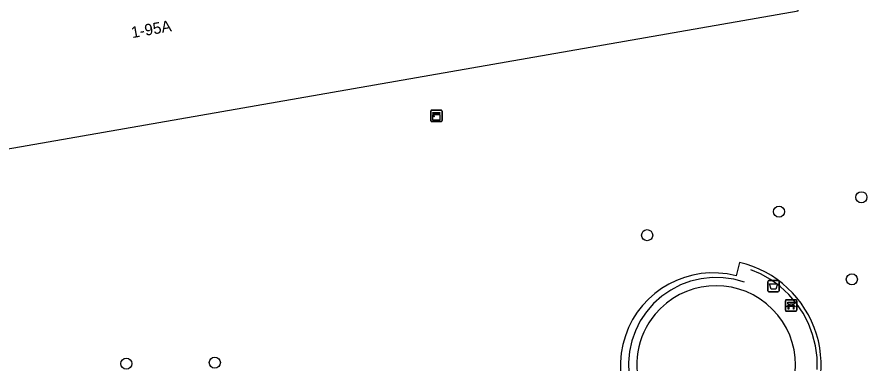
# Model space of a CAD drawing. Extents: x 162880 to 165536, y 384011 to 385179.
# Drawn here: x 164282.7 to 164357.6, y 384798.8 to 384829.3 of the extents above; entities that cross this region are included whole.
import ezdxf

# ---------------------------------------------------------------- set-up
doc = ezdxf.new("R2010")
doc.units = 0
for name, color, linetype in [('IMGEO_Afvalbak', 7, 'Continuous'), ('IMGEO_Bank', 7, 'Continuous'), ('IMGEO_Boom', 7, 'Continuous'), ('IMGEO_Hek', 7, 'Continuous'), ('IMGEO_Kast', 7, 'Continuous'), ('IMGEO_Pand', 7, 'Continuous'), ('IMGEO_Pand_nummerreeks', 7, 'Continuous'), ('IMGEO_Voetpad_open', 7, 'Continuous')]:
    doc.layers.add(name, color=color, linetype=linetype)

msp = doc.modelspace()

# ---------------------------------------------------------------- linework, layer by layer
at = {"layer": 'IMGEO_Afvalbak'}
for p, q in [((164348.875, 384805.192), (164348.875, 384805.992)), ((164348.875, 384805.992), (164348.875, 384805.192)), ((164348.975, 384806.092), (164349.765, 384806.092)), ((164349.765, 384806.092), (164348.975, 384806.092)), ((164349.865, 384805.992), (164349.865, 384805.192)), ((164349.865, 384805.192), (164349.865, 384805.992)), ((164349.765, 384805.092), (164348.975, 384805.092)), ((164348.975, 384805.092), (164349.765, 384805.092))]:
    msp.add_line(p, q, dxfattribs=at)
msp.add_lwpolyline([(164349.018, 384805.806), (164349.722, 384805.806), (164349.573, 384805.336), (164349.167, 384805.336), (164349.018, 384805.806)], dxfattribs=at)
for centre, start, end in [((164348.975, 384805.992), 90, 180), ((164348.975, 384805.992), 90, 180), ((164349.765, 384805.992), 0, 90), ((164349.765, 384805.992), 360, 90), ((164348.975, 384805.192), 180, 270), ((164348.975, 384805.192), 180, 270), ((164349.765, 384805.192), 270, 0), ((164349.765, 384805.192), 270, 0)]:
    msp.add_arc(centre, 0.1, start, end, dxfattribs=at)
at = {"layer": 'IMGEO_Bank'}
for p, q in [((164350.42, 384803.477), (164350.42, 384804.318)), ((164350.42, 384804.318), (164350.42, 384803.477)), ((164350.495, 384804.402), (164351.336, 384804.402)), ((164351.336, 384804.402), (164350.495, 384804.402)), ((164351.42, 384804.327), (164351.42, 384803.486)), ((164351.42, 384803.486), (164351.42, 384804.327)), ((164351.117, 384803.8), (164350.724, 384803.8)), ((164350.729, 384803.908), (164350.729, 384804.014)), ((164350.773, 384804.014), (164350.773, 384803.908)), ((164351.061, 384804.02), (164350.779, 384804.02)), ((164350.779, 384803.902), (164351.061, 384803.902)), ((164351.067, 384803.908), (164351.067, 384804.014)), ((164351.111, 384804.014), (164351.111, 384803.908)), ((164351.345, 384803.402), (164350.504, 384803.402)), ((164350.504, 384803.402), (164351.345, 384803.402))]:
    msp.add_line(p, q, dxfattribs=at)
for points in [[(164350.667, 384803.8), (164350.525, 384803.8), (164350.637, 384803.902), (164350.723, 384803.902)], [(164350.723, 384804.02), (164350.637, 384804.02), (164350.637, 384804.181), (164351.2, 384804.181), (164351.2, 384804.02), (164351.117, 384804.02)], [(164350.717, 384803.793), (164350.717, 384803.586), (164350.674, 384803.586), (164350.674, 384803.793)], [(164351.117, 384803.902), (164351.2, 384803.902), (164351.312, 384803.8), (164351.173, 384803.8)], [(164351.167, 384803.793), (164351.167, 384803.586), (164351.123, 384803.586), (164351.123, 384803.793)]]:
    msp.add_lwpolyline(points, dxfattribs=at)
for centre, radius, start, end in [((164350.498, 384804.324), 0.0779, 92.4484, 184.28452), ((164350.498, 384804.324), 0.0779, 92.4484, 184.28452), ((164351.342, 384804.324), 0.0779, 2.4484, 94.28452), ((164351.342, 384804.324), 0.0779, 2.4484, 94.28452), ((164350.498, 384803.48), 0.0779, 182.4484, 274.28452), ((164350.498, 384803.48), 0.0779, 182.4484, 274.28452), ((164350.667, 384803.793), 0.00671, 2.89567, 87.10433), ((164350.724, 384803.793), 0.00671, 92.89567, 177.10433), ((164350.722, 384804.013), 0.00671, 2.89567, 87.10433), ((164350.722, 384803.909), 0.00671, 272.89567, 357.10433), ((164350.779, 384804.013), 0.00671, 92.89567, 177.10433), ((164350.779, 384803.909), 0.00671, 182.89567, 267.10433), ((164351.061, 384804.013), 0.00671, 2.89567, 87.10433), ((164351.061, 384803.909), 0.00671, 272.89567, 357.10433), ((164351.118, 384804.013), 0.00671, 92.89567, 177.10433), ((164351.118, 384803.909), 0.00671, 182.89567, 267.10433), ((164351.116, 384803.793), 0.00671, 2.89567, 87.10433), ((164351.173, 384803.793), 0.00671, 92.89567, 177.10433), ((164351.342, 384803.48), 0.0779, 272.4484, 4.28452), ((164351.342, 384803.48), 0.0779, 272.4484, 4.28452)]:
    msp.add_arc(centre, radius, start, end, dxfattribs=at)
at = {"layer": 'IMGEO_Boom'}
for centre in [(164357.122, 384813.436), (164349.861, 384812.17), (164338.246, 384810.092), (164356.279, 384806.212), (164292.373, 384798.786), (164300.163, 384798.87)]:
    msp.add_circle(centre, 0.489, dxfattribs=at)
at = {"layer": 'IMGEO_Hek'}
for points in [[(164353.227, 384798.28), (164353.212, 384799.315), (164353.076, 384800.341), (164352.823, 384801.345), (164352.456, 384802.313), (164351.979, 384803.232), (164351.399, 384804.089), (164350.724, 384804.874), (164349.962, 384805.575), (164349.125, 384806.183), (164348.223, 384806.691), (164347.379, 384807.051)], [(164346.812, 384805.961), (164345.883, 384806.214), (164344.931, 384806.351), (164343.968, 384806.367), (164343.011, 384806.264), (164342.074, 384806.043), (164341.172, 384805.707), (164340.319, 384805.261), (164339.528, 384804.713), (164338.811, 384804.07), (164338.18, 384803.344), (164337.643, 384802.545), (164337.21, 384801.685), (164336.888, 384800.778), (164336.681, 384799.838), (164336.592, 384798.88), (164336.623, 384797.918)]]:
    msp.add_lwpolyline(points, dxfattribs=at)
at = {"layer": 'IMGEO_Kast'}
for p, q in [((164319.182, 384820.175), (164319.182, 384821.016)), ((164319.182, 384821.016), (164319.182, 384820.175)), ((164319.257, 384821.1), (164320.098, 384821.1)), ((164320.098, 384821.1), (164319.257, 384821.1)), ((164320.182, 384821.025), (164320.182, 384820.184)), ((164320.182, 384820.184), (164320.182, 384821.025)), ((164320.107, 384820.1), (164319.266, 384820.1)), ((164319.266, 384820.1), (164320.107, 384820.1))]:
    msp.add_line(p, q, dxfattribs=at)
for points in [[(164319.377, 384820.89), (164319.977, 384820.89), (164319.977, 384820.805), (164319.377, 384820.805), (164319.377, 384820.89)], [(164319.377, 384820.715), (164319.977, 384820.715), (164319.977, 384820.226), (164319.377, 384820.226), (164319.377, 384820.715)]]:
    msp.add_lwpolyline(points, dxfattribs=at)
msp.add_circle((164319.461, 384820.564), 0.0377, dxfattribs=at)
for centre, start, end in [((164319.26, 384821.022), 92.4484, 184.28452), ((164319.26, 384821.022), 92.4484, 184.28452), ((164320.104, 384821.022), 2.4484, 94.28452), ((164320.104, 384821.022), 2.4484, 94.28452), ((164319.26, 384820.178), 182.4484, 274.28452), ((164319.26, 384820.178), 182.4484, 274.28452), ((164320.104, 384820.178), 272.4484, 4.28452), ((164320.104, 384820.178), 272.4484, 4.28452)]:
    msp.add_arc(centre, 0.0779, start, end, dxfattribs=at)
at = {"layer": 'IMGEO_Pand'}
msp.add_lwpolyline([(164274.651, 384829.632), (164276.889, 384816.815), (164351.548, 384829.842), (164349.613, 384840.931)], dxfattribs=at)
at = {"layer": 'IMGEO_Voetpad_open'}
msp.add_lwpolyline([(164346.379, 384807.689), (164346.081, 384806.516)], dxfattribs=at)
for centre, radius, start, end in [((164344.308, 384798.66), 9.264, 256.92014, 77.08506), ((164344.047, 384798.635), 8.139, 75.52744, 161.46929), ((164344.323, 384798.649), 6.991, 320.79703, 140.18995), ((164344.321, 384798.646), 6.991, 140.16232, 320.82466), ((164343.956, 384798.6), 8.064, 161.02804, 247.96244)]:
    msp.add_arc(centre, radius, start, end, dxfattribs=at)

# ---------------------------------------------------------------- texts
at = {"layer": 'IMGEO_Pand_nummerreeks'}
msp.add_text('1-95A', height=1, rotation=9.95269, dxfattribs=at).set_placement((164292.892, 384827.442))

doc.saveas('drawing.dxf')
